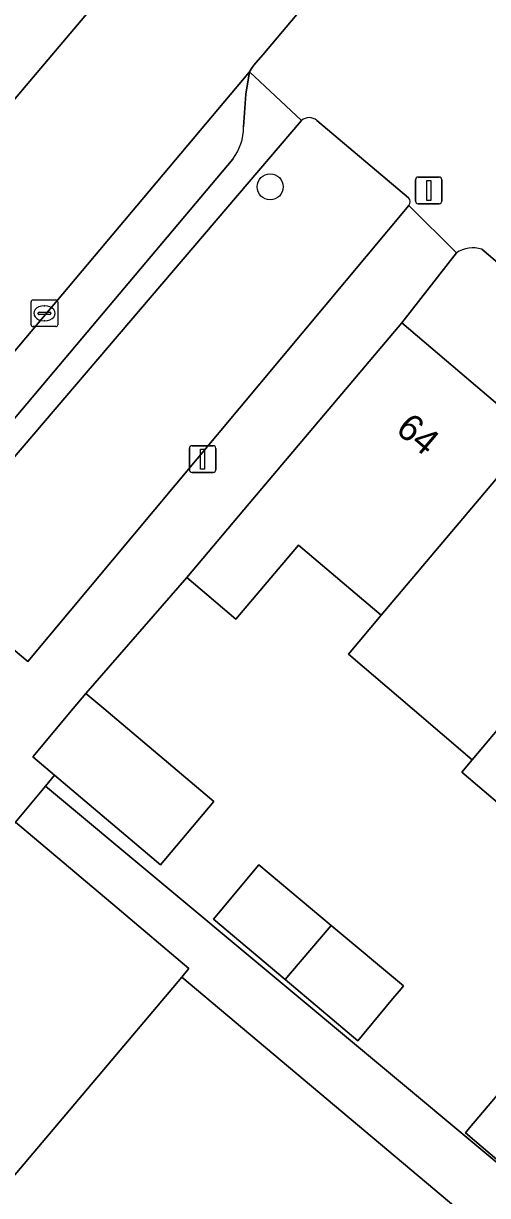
# Model space of a CAD drawing. Extents: x 162523 to 163266, y 381230 to 382050.
# Drawn here: x 163073.51 to 163090.94, y 381731.73 to 381775.7 of the extents above; entities that cross this region are included whole.
import ezdxf

# ---------------------------------------------------------------- set-up
doc = ezdxf.new("R2010")
doc.units = 0
for name, color, linetype in [('IMGEO_Boom', 7, 'Continuous'), ('IMGEO_Erf', 7, 'Continuous'), ('IMGEO_Groenvoorziening', 7, 'Continuous'), ('IMGEO_Kolk', 7, 'Continuous'), ('IMGEO_Lichtmast', 7, 'Continuous'), ('IMGEO_Muur', 7, 'Continuous'), ('IMGEO_Pand', 7, 'Continuous'), ('IMGEO_Pand_nummerreeks', 7, 'Continuous'), ('IMGEO_Parkeervlak_open', 7, 'Continuous'), ('IMGEO_Rijbaan_lokaal_open', 7, 'Continuous'), ('IMGEO_Voetpad_open', 7, 'Continuous')]:
    doc.layers.add(name, color=color, linetype=linetype)

msp = doc.modelspace()

# ---------------------------------------------------------------- linework, layer by layer
at = {"layer": 'IMGEO_Boom'}
msp.add_circle((163082.779, 381769.571), 0.489, dxfattribs=at)
at = {"layer": 'IMGEO_Erf'}
for points in [[(163089.77, 381767.094), (163087.717, 381764.463), (163092.672, 381760.272), (163097.34, 381756.323), (163099.585, 381754.424), (163100.163, 381755.108), (163102.513, 381753.12), (163105.073, 381750.954), (163104.55, 381750.336), (163104.939, 381750), (163106.653, 381748.52), (163108.968, 381746.521), (163109.431, 381747.065), (163111.766, 381745.073), (163114.314, 381742.9), (163113.784, 381742.278), (163115.919, 381740.457), (163118.262, 381738.458), (163118.785, 381739.071), (163121.086, 381737.108), (163123.6, 381734.964), (163123.113, 381734.393), (163125.377, 381732.462), (163130.519, 381728.076)], [(163111.007, 381750), (163090.727, 381767.231)], [(163094.5, 381743.758), (163089.973, 381747.612), (163090.366, 381748.077), (163088.108, 381750), (163085.716, 381752.038), (163086.946, 381753.497), (163085.806, 381754.462), (163083.836, 381756.128), (163081.492, 381753.358), (163079.644, 381754.92), (163075.86, 381750.566), (163076.531, 381750), (163080.665, 381746.515), (163078.661, 381744.141), (163074.684, 381747.496), (163074.342, 381747.088), (163099.35, 381726.253)], [(163090.925, 381730.297), (163079.455, 381739.927), (163072.792, 381732.029), (163065.857, 381723.808), (163058.923, 381715.588), (163051.988, 381707.368), (163045.053, 381699.148), (163038.118, 381690.928), (163031.184, 381682.707), (163024.249, 381674.487), (163017.314, 381666.267), (163013.605, 381661.87), (163012.985, 381661.135), (163015.909, 381658.668), (163013.303, 381655.58), (163010.379, 381658.047)]]:
    msp.add_lwpolyline(points, dxfattribs=at)
for points in [[(163085.064, 381741.863), (163087.785, 381739.591), (163087.694, 381739.482), (163087.389, 381739.117), (163086.064, 381737.53), (163083.336, 381739.834), (163080.653, 381742.099), (163080.839, 381742.323), (163082.349, 381744.13)], [(163094.455, 381733.843), (163096.52, 381732.095), (163096.794, 381731.862), (163097.141, 381731.569), (163095.489, 381729.522), (163095.308, 381729.675), (163092.803, 381731.796), (163090.107, 381734.079), (163090.265, 381734.265), (163091.806, 381736.085)]]:
    msp.add_lwpolyline(points, close=True, dxfattribs=at)
msp.add_arc((163090.395, 381766.141), 1.139, 73.0431, 123.2506, dxfattribs=at)
at = {"layer": 'IMGEO_Groenvoorziening'}
for points in [[(163083.957, 381772.058), (163070.254, 381756.022), (163069.562, 381755.213), (163073.674, 381751.762), (163087.985, 381768.875)], [(163087.977, 381769.162), (163084.526, 381772.062)]]:
    msp.add_lwpolyline(points, dxfattribs=at)
for centre, radius, start, end in [((163084.244, 381771.73), 0.436, 49.6203, 131.1853), ((163087.828, 381769.014), 0.21, 318.3718, 44.8215)]:
    msp.add_arc(centre, radius, start, end, dxfattribs=at)
at = {"layer": 'IMGEO_Kolk'}
for p, q in [((163073.876, 381765.326), (163074.728, 381765.326)), ((163073.801, 381764.4), (163073.801, 381765.252)), ((163074.06, 381764.82), (163074.06, 381764.832)), ((163074.103, 381764.869), (163074.501, 381764.869)), ((163074.289, 381765.106), (163074.314, 381765.106)), ((163074.544, 381764.832), (163074.544, 381764.82)), ((163074.802, 381765.252), (163074.802, 381764.4)), ((163074.498, 381764.783), (163074.1, 381764.783)), ((163074.312, 381764.546), (163074.287, 381764.546)), ((163074.728, 381764.326), (163073.876, 381764.326))]:
    msp.add_line(p, q, dxfattribs=at)
for points in [[(163073.876, 381765.326), (163074.728, 381765.326)], [(163073.801, 381764.4), (163073.801, 381765.252)], [(163074.802, 381765.252), (163074.802, 381764.4)], [(163074.728, 381764.326), (163073.876, 381764.326)]]:
    msp.add_lwpolyline(points, dxfattribs=at)
for centre, radius, start, end in [((163073.878, 381765.25), 0.0765, 91.552, 178.448), ((163073.878, 381765.25), 0.0765, 91.552, 178.448), ((163074.726, 381765.25), 0.0765, 1.552, 88.448), ((163074.726, 381765.25), 0.0765, 1.552, 88.448), ((163074.1, 381764.829), 0.0403, 85.8775, 175.7526), ((163074.097, 381764.819), 0.0366, 178.938, 274.7102), ((163074.501, 381764.826), 0.043, 264.8664, 352.4533), ((163074.505, 381764.831), 0.0386, 1.7309, 96.639), ((163073.878, 381764.402), 0.0765, 181.552, 268.448), ((163073.878, 381764.402), 0.0765, 181.552, 268.448), ((163074.726, 381764.402), 0.0765, 271.552, 358.448), ((163074.726, 381764.402), 0.0765, 271.552, 358.448)]:
    msp.add_arc(centre, radius, start, end, dxfattribs=at)
for centre, major_axis, ratio, start_param, end_param in [((163074.288, 381764.826), (-0.387, 0.002), 0.722429, 4.712389, 7.853982), ((163074.313, 381764.826), (-0.39, 0.002), 0.717154, 1.570796, 4.712389)]:
    msp.add_ellipse(centre, major_axis=major_axis, ratio=ratio, start_param=start_param, end_param=end_param, dxfattribs=at)
at = {"layer": 'IMGEO_Lichtmast'}
for p, q in [((163088.235, 381769.038), (163088.235, 381769.838)), ((163088.235, 381769.838), (163088.235, 381769.038)), ((163088.335, 381769.938), (163089.125, 381769.938)), ((163089.125, 381769.938), (163088.335, 381769.938)), ((163089.225, 381769.838), (163089.225, 381769.038)), ((163089.225, 381769.038), (163089.225, 381769.838)), ((163089.125, 381768.938), (163088.335, 381768.938)), ((163088.335, 381768.938), (163089.125, 381768.938)), ((163079.746, 381758.96), (163079.746, 381759.76)), ((163079.746, 381759.76), (163079.746, 381758.96)), ((163079.846, 381759.86), (163080.636, 381759.86)), ((163080.636, 381759.86), (163079.846, 381759.86)), ((163080.736, 381759.76), (163080.736, 381758.96)), ((163080.736, 381758.96), (163080.736, 381759.76)), ((163080.636, 381758.86), (163079.846, 381758.86)), ((163079.846, 381758.86), (163080.636, 381758.86))]:
    msp.add_line(p, q, dxfattribs=at)
for points in [[(163088.655, 381769.813), (163088.805, 381769.813), (163088.805, 381769.063), (163088.655, 381769.063), (163088.655, 381769.813)], [(163080.166, 381759.735), (163080.316, 381759.735), (163080.316, 381758.985), (163080.166, 381758.985), (163080.166, 381759.735)]]:
    msp.add_lwpolyline(points, dxfattribs=at)
for centre, start, end in [((163088.335, 381769.838), 90, 180), ((163088.335, 381769.838), 90, 180), ((163089.125, 381769.838), 0, 90), ((163089.125, 381769.838), 360, 90), ((163088.335, 381769.038), 180, 270), ((163088.335, 381769.038), 180, 270), ((163089.125, 381769.038), 270, 0), ((163089.125, 381769.038), 270, 0), ((163079.846, 381759.76), 90, 180), ((163079.846, 381759.76), 90, 180), ((163080.636, 381759.76), 0, 90), ((163080.636, 381759.76), 360, 90), ((163079.846, 381758.96), 180, 270), ((163079.846, 381758.96), 180, 270), ((163080.636, 381758.96), 270, 0), ((163080.636, 381758.96), 270, 0)]:
    msp.add_arc(centre, 0.1, start, end, dxfattribs=at)
at = {"layer": 'IMGEO_Muur'}
msp.add_lwpolyline([(163079.644, 381754.92), (163075.86, 381750.566)], dxfattribs=at)
at = {"layer": 'IMGEO_Pand'}
for points in [[(163086.946, 381753.497), (163092.672, 381760.272), (163087.717, 381764.463), (163081.988, 381757.691), (163079.644, 381754.92), (163081.492, 381753.358), (163083.836, 381756.128), (163085.806, 381754.462)], [(163097.34, 381756.323), (163092.672, 381760.272), (163086.946, 381753.497), (163085.716, 381752.038), (163088.108, 381750), (163090.366, 381748.077), (163091.969, 381749.972)], [(163102.513, 381753.12), (163100.163, 381755.108), (163099.585, 381754.424), (163097.34, 381756.323), (163091.969, 381749.972), (163090.366, 381748.077), (163089.973, 381747.612), (163094.5, 381743.758), (163094.558, 381743.709), (163096.553, 381746.069), (163099.876, 381750)], [(163075.86, 381750.566), (163075.384, 381750), (163073.861, 381748.191), (163074.684, 381747.496), (163078.661, 381744.141), (163080.665, 381746.515), (163076.531, 381750)], [(163079.455, 381739.927), (163079.725, 381740.247), (163077.036, 381742.517), (163073.214, 381745.74), (163066.281, 381737.522), (163072.792, 381732.029)], [(163083.336, 381739.834), (163083.537, 381740.07), (163085.064, 381741.863), (163082.349, 381744.13), (163080.839, 381742.323), (163080.653, 381742.099)], [(163085.064, 381741.863), (163083.537, 381740.07), (163083.336, 381739.834), (163086.064, 381737.53), (163087.389, 381739.117), (163087.694, 381739.482), (163087.785, 381739.591)], [(163092.803, 381731.796), (163092.956, 381731.986), (163094.455, 381733.843), (163091.806, 381736.085), (163090.265, 381734.265), (163090.107, 381734.079)]]:
    msp.add_lwpolyline(points, close=True, dxfattribs=at)
at = {"layer": 'IMGEO_Parkeervlak_open'}
msp.add_lwpolyline([(163081.776, 381771.822), (163081.861, 381773.053), (163082.006, 381773.88), (163061.893, 381750), (163057.384, 381744.751), (163058.655, 381743.667), (163063.994, 381750), (163067.046, 381753.62), (163069.566, 381756.608), (163081.374, 381770.614)], dxfattribs=at)
msp.add_arc((163079.838, 381771.796), 1.938, 322.4197, 0.7673, dxfattribs=at)
at = {"layer": 'IMGEO_Rijbaan_lokaal_open'}
msp.add_lwpolyline([(163082.006, 381773.88), (163082.071, 381774.015), (163082.17, 381774.133), (163082.504, 381774.529), (163084.856, 381777.318), (163080.187, 381781.159), (163077.938, 381778.496), (163076.781, 381777.126), (163063.43, 381761.353), (163061.032, 381758.524), (163053.818, 381750), (163052.736, 381748.714), (163057.384, 381744.751), (163061.893, 381750)], close=True, dxfattribs=at)
at = {"layer": 'IMGEO_Voetpad_open'}
for points in [[(163050.901, 381746.533), (163052.736, 381748.714), (163053.818, 381750), (163061.032, 381758.524), (163060.239, 381759.196), (163062.637, 381762.025), (163063.43, 381761.353), (163076.781, 381777.126), (163077.938, 381778.496), (163080.187, 381781.159), (163080.943, 381782.054), (163082.507, 381783.885)], [(163087.007, 381779.861), (163085.561, 381778.153), (163084.856, 381777.318), (163082.504, 381774.529), (163082.17, 381774.133), (163082.071, 381774.015), (163082.006, 381773.88), (163083.957, 381772.058)], [(163083.957, 381772.058), (163082.006, 381773.88), (163081.861, 381773.053), (163081.776, 381771.822)], [(163081.374, 381770.614), (163069.566, 381756.608), (163070.254, 381756.022), (163083.957, 381772.058)], [(163084.526, 381772.062), (163087.977, 381769.162)], [(163073.214, 381745.74), (163074.342, 381747.088), (163074.684, 381747.496), (163073.861, 381748.191), (163075.384, 381750), (163075.86, 381750.566), (163079.644, 381754.92), (163081.988, 381757.691), (163087.717, 381764.463), (163089.77, 381767.094), (163087.985, 381768.875), (163073.674, 381751.762), (163069.562, 381755.213)], [(163087.985, 381768.875), (163089.77, 381767.094)], [(163090.727, 381767.231), (163111.007, 381750), (163130.093, 381733.784)], [(163099.35, 381726.253), (163074.342, 381747.088), (163073.214, 381745.74), (163077.036, 381742.517), (163079.725, 381740.247), (163079.455, 381739.927), (163090.925, 381730.297), (163057.046, 381690.086), (163041.702, 381671.863), (163023.909, 381650.812)]]:
    msp.add_lwpolyline(points, dxfattribs=at)
for centre, radius, start, end in [((163084.244, 381771.73), 0.436, 49.6203, 131.1853), ((163079.838, 381771.796), 1.938, 322.4197, 0.7673), ((163087.828, 381769.014), 0.21, 318.3718, 44.8215), ((163090.395, 381766.141), 1.139, 73.0431, 123.2506)]:
    msp.add_arc(centre, radius, start, end, dxfattribs=at)

# ---------------------------------------------------------------- texts
at = {"layer": 'IMGEO_Pand_nummerreeks'}
msp.add_text('64', height=1, rotation=319.7725, dxfattribs=at).set_placement((163087.445, 381760.397))

doc.saveas('drawing.dxf')
